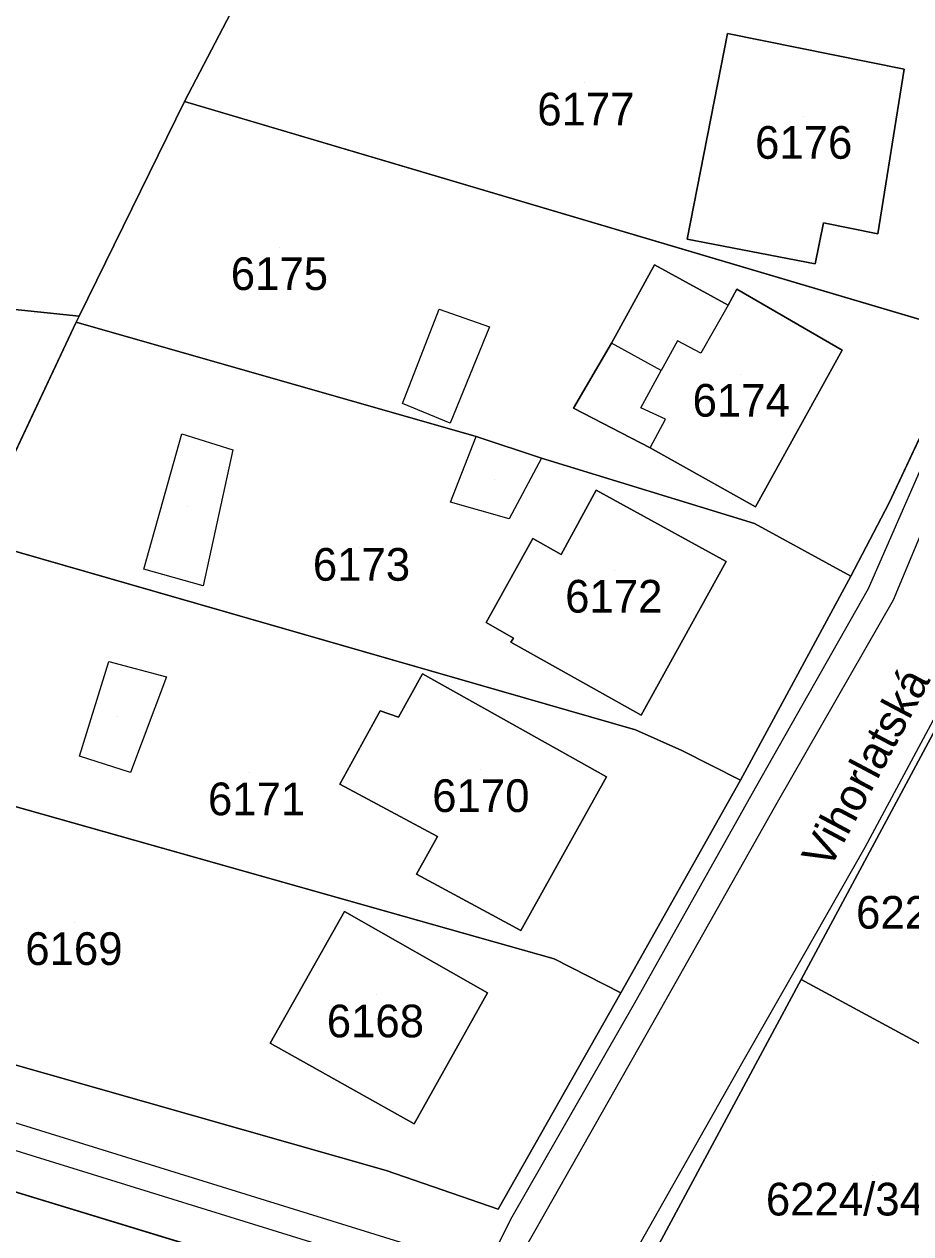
# Model space of a CAD drawing. Extents: x -266199 to -261993, y -1239047 to -1235108.
# Drawn here: x -263873.7 to -263819.5, y -1236261 to -1236187 of the extents above; entities that cross this region are included whole.
import ezdxf

# ---------------------------------------------------------------- set-up
doc = ezdxf.new("R2010")
doc.units = 0
for name, color, linetype in [('body_kn', 7, 'Continuous'), ('kladpar_druhypozemkov', 7, 'Continuous'), ('kladpar_hranice', 7, 'Continuous'), ('kladpar_parcelnecisla', 7, 'Continuous'), ('kladpar_plochy', 7, 'Continuous'), ('popisy', 7, 'Continuous'), ('zappar_hrandruhpozemk', 7, 'Continuous')]:
    doc.layers.add(name, color=color, linetype=linetype)

msp = doc.modelspace()

# ---------------------------------------------------------------- linework, layer by layer
at = {"layer": 'body_kn'}
for p, q in [((-263830.71, -1236187.54), (-263830.71, -1236187.54)), ((-263819.9, -1236189.71), (-263819.9, -1236189.71)), ((-263863.93, -1236191.7), (-263863.93, -1236191.7)), ((-263863.93, -1236191.7), (-263863.93, -1236191.7)), ((-263824.83, -1236199.12), (-263824.83, -1236199.12)), ((-263824.83, -1236199.12), (-263824.83, -1236199.12)), ((-263821.52, -1236199.8), (-263821.52, -1236199.8)), ((-263833.17, -1236200.11), (-263833.17, -1236200.11)), ((-263835.17, -1236201.68), (-263835.17, -1236201.68)), ((-263825.34, -1236201.63), (-263825.34, -1236201.63)), ((-263830.14, -1236203.18), (-263830.14, -1236203.18)), ((-263848.35, -1236204.4), (-263848.35, -1236204.4)), ((-263848.35, -1236204.4), (-263848.35, -1236204.4)), ((-263830.67, -1236204.15), (-263830.67, -1236204.15)), ((-263830.67, -1236204.15), (-263830.67, -1236204.15)), ((-263870.38, -1236204.83), (-263870.38, -1236204.83)), ((-263870.38, -1236204.83), (-263870.38, -1236204.83)), ((-263870.55, -1236205.19), (-263870.55, -1236205.19)), ((-263845.27, -1236205.49), (-263845.27, -1236205.49)), ((-263837.81, -1236206.48), (-263837.81, -1236206.48)), ((-263833.77, -1236206.35), (-263833.77, -1236206.35)), ((-263832.34, -1236207.1), (-263832.34, -1236207.1)), ((-263823.69, -1236206.92), (-263823.69, -1236206.92)), ((-263823.69, -1236206.92), (-263823.69, -1236206.92)), ((-263834.77, -1236208.15), (-263834.77, -1236208.15)), ((-263834.77, -1236208.15), (-263834.77, -1236208.15)), ((-263850.6, -1236210.18), (-263850.6, -1236210.18)), ((-263840.13, -1236210.46), (-263840.13, -1236210.46)), ((-263836.02, -1236210.43), (-263836.02, -1236210.43)), ((-263847.68, -1236211.37), (-263847.68, -1236211.37)), ((-263834.5, -1236211.14), (-263834.5, -1236211.14)), ((-263864.09, -1236212.04), (-263864.09, -1236212.04)), ((-263846.08, -1236212.2), (-263846.08, -1236212.2)), ((-263860.97, -1236213), (-263860.97, -1236213)), ((-263835.44, -1236212.88), (-263835.44, -1236212.88)), ((-263835.44, -1236212.88), (-263835.44, -1236212.88)), ((-263842.08, -1236213.51), (-263842.08, -1236213.51)), ((-263842.08, -1236213.51), (-263842.08, -1236213.51)), ((-263838.74, -1236215.47), (-263838.74, -1236215.47)), ((-263838.74, -1236215.47), (-263838.74, -1236215.47)), ((-263847.66, -1236216.22), (-263847.66, -1236216.22)), ((-263828.99, -1236216.49), (-263828.99, -1236216.49)), ((-263820.83, -1236216.3), (-263820.83, -1236216.3)), ((-263844.07, -1236217.24), (-263844.07, -1236217.24)), ((-263829.06, -1236217.51), (-263829.06, -1236217.51)), ((-263842.61, -1236218.44), (-263842.61, -1236218.44)), ((-263840.89, -1236219.41), (-263840.89, -1236219.41)), ((-263830.79, -1236219.85), (-263830.79, -1236219.85)), ((-263866.42, -1236220.31), (-263866.42, -1236220.31)), ((-263862.79, -1236221.33), (-263862.79, -1236221.33)), ((-263862.79, -1236221.33), (-263862.79, -1236221.33)), ((-263823.17, -1236220.75), (-263823.17, -1236220.75)), ((-263823.17, -1236220.75), (-263823.17, -1236220.75)), ((-263822.09, -1236221.5), (-263822.09, -1236221.5)), ((-263820.57, -1236222.21), (-263820.57, -1236222.21)), ((-263845.48, -1236223.58), (-263845.48, -1236223.58)), ((-263843.96, -1236224.77), (-263843.96, -1236224.77)), ((-263843.8, -1236224.53), (-263843.8, -1236224.53)), ((-263868.56, -1236225.97), (-263868.56, -1236225.97)), ((-263865.03, -1236226.89), (-263865.03, -1236226.89)), ((-263865.03, -1236226.89), (-263865.03, -1236226.89)), ((-263849.36, -1236226.72), (-263849.36, -1236226.72)), ((-263851.96, -1236228.99), (-263851.96, -1236228.99)), ((-263850.83, -1236229.36), (-263850.83, -1236229.36)), ((-263836, -1236229.25), (-263836, -1236229.25)), ((-263836.34, -1236230.15), (-263836.34, -1236230.15)), ((-263870.35, -1236231.75), (-263870.35, -1236231.75)), ((-263833.5, -1236231.4), (-263833.5, -1236231.4)), ((-263867.24, -1236232.76), (-263867.24, -1236232.76)), ((-263838.12, -1236233.01), (-263838.12, -1236233.01)), ((-263838.12, -1236233.01), (-263838.12, -1236233.01)), ((-263829.92, -1236233.22), (-263829.92, -1236233.22)), ((-263829.92, -1236233.22), (-263829.92, -1236233.22)), ((-263854.42, -1236233.47), (-263854.42, -1236233.47)), ((-263829, -1236233.7), (-263829, -1236233.7)), ((-263827.68, -1236234.58), (-263827.68, -1236234.58)), ((-263848.45, -1236236.66), (-263848.45, -1236236.66)), ((-263822.31, -1236237.35), (-263822.31, -1236237.35)), ((-263849.73, -1236238.98), (-263849.73, -1236238.98)), ((-263854.15, -1236241.25), (-263854.15, -1236241.25)), ((-263843.36, -1236242.42), (-263843.36, -1236242.42)), ((-263841.32, -1236244.15), (-263841.32, -1236244.15)), ((-263826.92, -1236245.45), (-263826.92, -1236245.45)), ((-263826.2, -1236245.42), (-263826.2, -1236245.42)), ((-263826.2, -1236245.42), (-263826.2, -1236245.42)), ((-263845.4, -1236246.24), (-263845.4, -1236246.24)), ((-263845.4, -1236246.24), (-263845.4, -1236246.24)), ((-263837.24, -1236246.24), (-263837.24, -1236246.24)), ((-263837.24, -1236246.24), (-263837.24, -1236246.24)), ((-263836.37, -1236246.84), (-263836.37, -1236246.84)), ((-263835.02, -1236247.61), (-263835.02, -1236247.61)), ((-263858.69, -1236249.31), (-263858.69, -1236249.31)), ((-263829.86, -1236250.59), (-263829.86, -1236250.59)), ((-263849.88, -1236254.25), (-263849.88, -1236254.25)), ((-263851.6, -1236257.11), (-263851.6, -1236257.11)), ((-263844.74, -1236259.48), (-263844.74, -1236259.48)), ((-263843.89, -1236259.94), (-263843.89, -1236259.94)), ((-263842.51, -1236260.83), (-263842.51, -1236260.83))]:
    msp.add_line(p, q, dxfattribs=at)
at = {"layer": 'kladpar_druhypozemkov'}
for p, q in [((-263839.45, -1236190.56), (-263839.45, -1236190.56)), ((-263826.08, -1236192.6), (-263826.08, -1236192.6)), ((-263858.1, -1236200.63), (-263858.1, -1236200.63)), ((-263829.9, -1236208.38), (-263829.9, -1236208.38)), ((-263844.95, -1236214.82), (-263844.95, -1236214.82)), ((-263863.73, -1236216.45), (-263863.73, -1236216.45)), ((-263853.23, -1236218.98), (-263853.23, -1236218.98)), ((-263837.61, -1236220.37), (-263837.61, -1236220.37)), ((-263868.04, -1236229.34), (-263868.04, -1236229.34)), ((-263859.96, -1236232.77), (-263859.96, -1236232.77)), ((-263845.8, -1236232.57), (-263845.8, -1236232.57)), ((-263870.68, -1236241.93), (-263870.68, -1236241.93)), ((-263852.21, -1236246.36), (-263852.21, -1236246.36)), ((-263821.85, -1236257.44), (-263821.85, -1236257.44))]:
    msp.add_line(p, q, dxfattribs=at)
at = {"layer": 'kladpar_hranice'}
msp.add_line((-263848.13, -1236266.39), (-263888.69, -1236254.03), dxfattribs=at)
for points in [[(-263863.93, -1236191.7), (-263870.38, -1236204.83), (-263874.89, -1236204.37), (-263895.58, -1236202.24), (-263896.19, -1236183.38), (-263890.42, -1236183.3), (-263880.77, -1236182.92), (-263860.88, -1236185.84), (-263863.93, -1236191.7)], [(-263815.98, -1236186.31), (-263815.36, -1236191.93), (-263815.22, -1236194.48), (-263815.33, -1236201.11), (-263815.97, -1236205.91), (-263863.93, -1236191.7), (-263860.88, -1236185.84), (-263815.98, -1236186.31)], [(-263888.69, -1236254.03), (-263896.71, -1236251.58), (-263896.43, -1236249.03), (-263894.27, -1236247.98), (-263893.65, -1236245.16), (-263889.94, -1236246.19), (-263851.6, -1236257.11), (-263844.74, -1236259.48), (-263837.24, -1236246.24), (-263829.92, -1236233.22), (-263823.17, -1236220.75), (-263820.83, -1236216.3), (-263815.97, -1236205.91), (-263815.33, -1236201.11), (-263815.22, -1236194.48), (-263815.36, -1236191.93), (-263815.98, -1236186.31)], [(-263825.34, -1236201.63), (-263824.83, -1236199.12), (-263821.52, -1236199.8), (-263819.9, -1236189.71), (-263830.71, -1236187.54), (-263833.17, -1236200.11), (-263825.34, -1236201.63)], [(-263824.83, -1236199.12), (-263825.34, -1236201.63), (-263833.17, -1236200.11), (-263830.71, -1236187.54), (-263819.9, -1236189.71), (-263821.52, -1236199.8), (-263824.83, -1236199.12)], [(-263815.97, -1236205.91), (-263820.83, -1236216.3), (-263823.17, -1236220.75), (-263829.06, -1236217.51), (-263842.08, -1236213.51), (-263846.08, -1236212.2), (-263870.55, -1236205.19), (-263870.38, -1236204.83), (-263863.93, -1236191.7), (-263815.97, -1236205.91)], [(-263828.99, -1236216.49), (-263823.69, -1236206.92), (-263830.14, -1236203.18), (-263830.67, -1236204.15), (-263835.17, -1236201.68), (-263837.81, -1236206.48), (-263840.13, -1236210.46), (-263835.44, -1236212.88), (-263828.99, -1236216.49)], [(-263823.69, -1236206.92), (-263828.99, -1236216.49), (-263835.44, -1236212.88), (-263840.13, -1236210.46), (-263837.81, -1236206.48), (-263835.17, -1236201.68), (-263830.67, -1236204.15), (-263830.14, -1236203.18), (-263823.69, -1236206.92)], [(-263870.38, -1236204.83), (-263870.55, -1236205.19), (-263876.82, -1236218.5), (-263883.01, -1236230.95), (-263883.63, -1236232.2), (-263893.89, -1236228.56), (-263894.53, -1236226.95), (-263895.58, -1236202.24), (-263874.89, -1236204.37), (-263870.38, -1236204.83)], [(-263823.17, -1236220.75), (-263829.92, -1236233.22), (-263833.5, -1236231.4), (-263836.34, -1236230.15), (-263876.82, -1236218.5), (-263870.55, -1236205.19), (-263846.08, -1236212.2), (-263842.08, -1236213.51), (-263829.06, -1236217.51), (-263823.17, -1236220.75)], [(-263830.79, -1236219.85), (-263838.74, -1236215.47), (-263840.89, -1236219.41), (-263842.61, -1236218.44), (-263845.48, -1236223.58), (-263843.8, -1236224.53), (-263843.96, -1236224.77), (-263836, -1236229.25), (-263830.79, -1236219.85)], [(-263838.74, -1236215.47), (-263830.79, -1236219.85), (-263836, -1236229.25), (-263843.96, -1236224.77), (-263843.8, -1236224.53), (-263845.48, -1236223.58), (-263842.61, -1236218.44), (-263840.89, -1236219.41), (-263838.74, -1236215.47)], [(-263829.92, -1236233.22), (-263837.24, -1236246.24), (-263841.32, -1236244.15), (-263883.63, -1236232.2), (-263883.01, -1236230.95), (-263876.82, -1236218.5), (-263836.34, -1236230.15), (-263833.5, -1236231.4), (-263829.92, -1236233.22)], [(-263816.18, -1236226.75), (-263826.2, -1236245.42), (-263836.21, -1236264.06), (-263836.94, -1236265.42), (-263845.64, -1236281.4), (-263846.39, -1236282.72), (-263858.77, -1236304.48), (-263870.82, -1236325.69), (-263879.41, -1236340.94), (-263880.17, -1236342.36), (-263887.47, -1236357.31), (-263894.57, -1236375.82), (-263895.21, -1236377.24), (-263901.45, -1236392.27), (-263906.58, -1236407.92), (-263907.02, -1236410.22), (-263910.44, -1236428.05), (-263914.07, -1236446.98), (-263914.43, -1236448.51), (-263918.05, -1236465.54)], [(-263843.36, -1236242.42), (-263838.12, -1236233.01), (-263849.36, -1236226.72), (-263850.83, -1236229.36), (-263851.96, -1236228.99), (-263854.42, -1236233.47), (-263848.45, -1236236.66), (-263849.73, -1236238.98), (-263843.36, -1236242.42)], [(-263838.12, -1236233.01), (-263843.36, -1236242.42), (-263849.73, -1236238.98), (-263848.45, -1236236.66), (-263854.42, -1236233.47), (-263851.96, -1236228.99), (-263850.83, -1236229.36), (-263849.36, -1236226.72), (-263838.12, -1236233.01)], [(-263826.2, -1236245.42), (-263816.18, -1236226.75), (-263804.67, -1236232.36), (-263805.39, -1236233.73), (-263804.66, -1236234.09), (-263807.5, -1236239.34), (-263807.15, -1236239.53), (-263806.91, -1236239.08), (-263801.85, -1236241.81), (-263805.09, -1236247.82), (-263802.45, -1236249.25), (-263803.77, -1236251.72), (-263806.64, -1236256), (-263826.2, -1236245.42)], [(-263837.24, -1236246.24), (-263844.74, -1236259.48), (-263851.6, -1236257.11), (-263889.94, -1236246.19), (-263883.63, -1236232.2), (-263841.32, -1236244.15), (-263837.24, -1236246.24)], [(-263849.88, -1236254.25), (-263845.4, -1236246.24), (-263854.15, -1236241.25), (-263858.69, -1236249.31), (-263849.88, -1236254.25)], [(-263845.4, -1236246.24), (-263849.88, -1236254.25), (-263858.69, -1236249.31), (-263854.15, -1236241.25), (-263845.4, -1236246.24)], [(-263836.21, -1236264.06), (-263826.2, -1236245.42), (-263806.64, -1236256), (-263804.15, -1236257.35), (-263806.58, -1236261.49), (-263807.98, -1236263.87), (-263810.89, -1236262.27), (-263814.21, -1236268.37), (-263819.18, -1236265.67), (-263818.87, -1236265.09), (-263819.28, -1236264.87), (-263822.7, -1236271.16), (-263826.54, -1236269), (-263826.88, -1236269.78), (-263836.21, -1236264.06)], [(-263898.96, -1236266.08), (-263888.69, -1236254.03), (-263848.13, -1236266.39), (-263861.58, -1236275.36)]]:
    msp.add_lwpolyline(points, dxfattribs=at)
at = {"layer": 'kladpar_plochy'}
for p, q in [((-263863.93, -1236191.7), (-263860.88, -1236185.84)), ((-263830.71, -1236187.54), (-263833.17, -1236200.11)), ((-263819.9, -1236189.71), (-263830.71, -1236187.54)), ((-263821.52, -1236199.8), (-263819.9, -1236189.71)), ((-263870.38, -1236204.83), (-263863.93, -1236191.7)), ((-263863.93, -1236191.7), (-263815.97, -1236205.91)), ((-263815.97, -1236205.91), (-263863.93, -1236191.7)), ((-263825.34, -1236201.63), (-263824.83, -1236199.12)), ((-263824.83, -1236199.12), (-263821.52, -1236199.8)), ((-263833.17, -1236200.11), (-263825.34, -1236201.63)), ((-263835.17, -1236201.68), (-263837.81, -1236206.48)), ((-263830.67, -1236204.15), (-263835.17, -1236201.68)), ((-263830.14, -1236203.18), (-263830.67, -1236204.15)), ((-263823.69, -1236206.92), (-263830.14, -1236203.18)), ((-263870.55, -1236205.19), (-263870.38, -1236204.83)), ((-263876.82, -1236218.5), (-263870.55, -1236205.19)), ((-263846.08, -1236212.2), (-263870.55, -1236205.19)), ((-263870.55, -1236205.19), (-263846.08, -1236212.2)), ((-263837.81, -1236206.48), (-263840.13, -1236210.46)), ((-263815.97, -1236205.91), (-263820.83, -1236216.3)), ((-263828.99, -1236216.49), (-263823.69, -1236206.92)), ((-263840.13, -1236210.46), (-263835.44, -1236212.88)), ((-263842.08, -1236213.51), (-263846.08, -1236212.2)), ((-263846.08, -1236212.2), (-263842.08, -1236213.51)), ((-263835.44, -1236212.88), (-263828.99, -1236216.49)), ((-263829.06, -1236217.51), (-263842.08, -1236213.51)), ((-263842.08, -1236213.51), (-263829.06, -1236217.51)), ((-263838.74, -1236215.47), (-263840.89, -1236219.41)), ((-263830.79, -1236219.85), (-263838.74, -1236215.47)), ((-263820.83, -1236216.3), (-263823.17, -1236220.75)), ((-263823.17, -1236220.75), (-263829.06, -1236217.51)), ((-263829.06, -1236217.51), (-263823.17, -1236220.75)), ((-263842.61, -1236218.44), (-263845.48, -1236223.58)), ((-263840.89, -1236219.41), (-263842.61, -1236218.44)), ((-263876.82, -1236218.5), (-263836.34, -1236230.15)), ((-263836.34, -1236230.15), (-263876.82, -1236218.5)), ((-263836, -1236229.25), (-263830.79, -1236219.85)), ((-263823.17, -1236220.75), (-263829.92, -1236233.22)), ((-263845.48, -1236223.58), (-263843.8, -1236224.53)), ((-263843.8, -1236224.53), (-263843.96, -1236224.77)), ((-263843.96, -1236224.77), (-263836, -1236229.25)), ((-263849.36, -1236226.72), (-263850.83, -1236229.36)), ((-263838.12, -1236233.01), (-263849.36, -1236226.72)), ((-263851.96, -1236228.99), (-263854.42, -1236233.47)), ((-263850.83, -1236229.36), (-263851.96, -1236228.99)), ((-263836.34, -1236230.15), (-263833.5, -1236231.4)), ((-263833.5, -1236231.4), (-263836.34, -1236230.15)), ((-263833.5, -1236231.4), (-263829.92, -1236233.22)), ((-263829.92, -1236233.22), (-263833.5, -1236231.4)), ((-263883.63, -1236232.2), (-263841.32, -1236244.15)), ((-263841.32, -1236244.15), (-263883.63, -1236232.2)), ((-263843.36, -1236242.42), (-263838.12, -1236233.01)), ((-263829.92, -1236233.22), (-263837.24, -1236246.24)), ((-263854.42, -1236233.47), (-263848.45, -1236236.66)), ((-263848.45, -1236236.66), (-263849.73, -1236238.98)), ((-263849.73, -1236238.98), (-263843.36, -1236242.42)), ((-263854.15, -1236241.25), (-263858.69, -1236249.31)), ((-263845.4, -1236246.24), (-263854.15, -1236241.25)), ((-263841.32, -1236244.15), (-263837.24, -1236246.24)), ((-263837.24, -1236246.24), (-263841.32, -1236244.15)), ((-263851.6, -1236257.11), (-263889.94, -1236246.19)), ((-263849.88, -1236254.25), (-263845.4, -1236246.24)), ((-263837.24, -1236246.24), (-263844.74, -1236259.48)), ((-263858.69, -1236249.31), (-263849.88, -1236254.25)), ((-263888.69, -1236254.03), (-263848.13, -1236266.39)), ((-263844.74, -1236259.48), (-263851.6, -1236257.11))]:
    msp.add_line(p, q, dxfattribs=at)
for points in [[(-263863.93, -1236191.7), (-263870.38, -1236204.83), (-263874.89, -1236204.37), (-263895.58, -1236202.24), (-263896.19, -1236183.38), (-263890.42, -1236183.3), (-263880.77, -1236182.92), (-263860.88, -1236185.84)], [(-263824.83, -1236199.12), (-263825.34, -1236201.63), (-263833.17, -1236200.11), (-263830.71, -1236187.54), (-263819.9, -1236189.71), (-263821.52, -1236199.8)], [(-263823.69, -1236206.92), (-263828.99, -1236216.49), (-263835.44, -1236212.88), (-263840.13, -1236210.46), (-263837.81, -1236206.48), (-263835.17, -1236201.68), (-263830.67, -1236204.15), (-263830.14, -1236203.18)], [(-263870.38, -1236204.83), (-263870.55, -1236205.19), (-263876.82, -1236218.5), (-263883.01, -1236230.95), (-263883.63, -1236232.2), (-263893.89, -1236228.56), (-263894.53, -1236226.95), (-263895.58, -1236202.24), (-263874.89, -1236204.37)], [(-263838.74, -1236215.47), (-263830.79, -1236219.85), (-263836, -1236229.25), (-263843.96, -1236224.77), (-263843.8, -1236224.53), (-263845.48, -1236223.58), (-263842.61, -1236218.44), (-263840.89, -1236219.41)], [(-263838.12, -1236233.01), (-263843.36, -1236242.42), (-263849.73, -1236238.98), (-263848.45, -1236236.66), (-263854.42, -1236233.47), (-263851.96, -1236228.99), (-263850.83, -1236229.36), (-263849.36, -1236226.72)], [(-263826.2, -1236245.42), (-263816.18, -1236226.75), (-263804.67, -1236232.36), (-263805.39, -1236233.73), (-263804.66, -1236234.09), (-263807.5, -1236239.34), (-263807.15, -1236239.53), (-263806.91, -1236239.08), (-263801.85, -1236241.81), (-263805.09, -1236247.82), (-263802.45, -1236249.25), (-263803.77, -1236251.72), (-263806.64, -1236256)], [(-263845.4, -1236246.24), (-263849.88, -1236254.25), (-263858.69, -1236249.31), (-263854.15, -1236241.25)], [(-263836.21, -1236264.06), (-263826.2, -1236245.42), (-263806.64, -1236256), (-263804.15, -1236257.35), (-263806.58, -1236261.49), (-263807.98, -1236263.87), (-263810.89, -1236262.27), (-263814.21, -1236268.37), (-263819.18, -1236265.67), (-263818.87, -1236265.09), (-263819.28, -1236264.87), (-263822.7, -1236271.16), (-263826.54, -1236269), (-263826.88, -1236269.78)]]:
    msp.add_lwpolyline(points, close=True, dxfattribs=at)
for points in [[(-263927.69, -1236363.44), (-263911.78, -1236355.63), (-263903.06, -1236351.45), (-263896.29, -1236346.52), (-263893.16, -1236343.87), (-263880.68, -1236322.64), (-263871.47, -1236307.22), (-263862.53, -1236292.01), (-263855.41, -1236279.39), (-263848.13, -1236266.39), (-263888.69, -1236254.03), (-263896.71, -1236251.58), (-263896.43, -1236249.03), (-263894.27, -1236247.98), (-263893.65, -1236245.16), (-263889.94, -1236246.19), (-263851.6, -1236257.11), (-263844.74, -1236259.48), (-263837.24, -1236246.24), (-263829.92, -1236233.22), (-263823.17, -1236220.75), (-263820.83, -1236216.3), (-263815.97, -1236205.91)], [(-263816.18, -1236226.75), (-263826.2, -1236245.42), (-263836.21, -1236264.06), (-263836.94, -1236265.42), (-263845.64, -1236281.4), (-263846.39, -1236282.72), (-263858.77, -1236304.48), (-263870.82, -1236325.69), (-263879.41, -1236340.94), (-263880.17, -1236342.36), (-263887.47, -1236357.31), (-263894.57, -1236375.82), (-263895.21, -1236377.24), (-263901.45, -1236392.27), (-263906.58, -1236407.92), (-263907.02, -1236410.22), (-263910.44, -1236428.05), (-263914.07, -1236446.98), (-263914.43, -1236448.51), (-263918.05, -1236465.54)]]:
    msp.add_lwpolyline(points, dxfattribs=at)
at = {"layer": 'zappar_hrandruhpozemk'}
for p, q in [((-263848.35, -1236204.4), (-263845.27, -1236205.49)), ((-263830.67, -1236204.15), (-263832.34, -1236207.1)), ((-263845.27, -1236205.49), (-263847.68, -1236211.37)), ((-263834.77, -1236208.15), (-263837.81, -1236206.48)), ((-263836.02, -1236210.43), (-263834.77, -1236208.15)), ((-263847.66, -1236216.22), (-263846.08, -1236212.2)), ((-263860.97, -1236213), (-263862.79, -1236221.33)), ((-263868.56, -1236225.97), (-263865.03, -1236226.89)), ((-263836.37, -1236246.84), (-263829, -1236233.7)), ((-263827.68, -1236234.58), (-263835.02, -1236247.61)), ((-263894.27, -1236247.98), (-263845.48, -1236263.1)), ((-263896.43, -1236249.03), (-263846.01, -1236264.62))]:
    msp.add_line(p, q, dxfattribs=at)
for points in [[(-263847.68, -1236211.37), (-263850.6, -1236210.18), (-263848.35, -1236204.4)], [(-263832.34, -1236207.1), (-263833.77, -1236206.35), (-263834.77, -1236208.15)], [(-263829, -1236233.7), (-263822.09, -1236221.5), (-263817.2, -1236210.35), (-263816.74, -1236208.94), (-263815.97, -1236205.91)], [(-263814.43, -1236206.46), (-263815.29, -1236209.56), (-263820.57, -1236222.21), (-263827.68, -1236234.58)], [(-263835.44, -1236212.88), (-263834.5, -1236211.14), (-263836.02, -1236210.43)], [(-263862.79, -1236221.33), (-263866.42, -1236220.31), (-263864.09, -1236212.04), (-263860.97, -1236213)], [(-263842.08, -1236213.51), (-263844.07, -1236217.24), (-263847.66, -1236216.22)], [(-263815.6, -1236224.84), (-263822.31, -1236237.35), (-263826.92, -1236245.45), (-263829.86, -1236250.59), (-263837.15, -1236263.49), (-263837.87, -1236264.84)], [(-263865.03, -1236226.89), (-263867.24, -1236232.76), (-263870.35, -1236231.75), (-263868.56, -1236225.97)], [(-263845.48, -1236263.1), (-263843.89, -1236259.94), (-263836.37, -1236246.84)], [(-263835.02, -1236247.61), (-263842.51, -1236260.83), (-263846.23, -1236267.34)]]:
    msp.add_lwpolyline(points, dxfattribs=at)

# ---------------------------------------------------------------- texts
at = {"layer": 'kladpar_parcelnecisla'}
for s, p in [('6177', (-263842.346, -1236193.16)), ('6176', (-263829.023, -1236195.2)), ('6175', (-263861.098, -1236203.23)), ('6174', (-263832.843, -1236210.98)), ('6173', (-263856.076, -1236221.02)), ('6172', (-263840.64, -1236222.97)), ('6170', (-263848.775, -1236235.17)), ('6171', (-263862.494, -1236235.37)), ('6224/365', (-263822.843, -1236242.31)), ('6169', (-263873.67, -1236244.53)), ('6168', (-263855.224, -1236248.96)), ('6224/348', (-263828.361, -1236259.86))]:
    msp.add_text(s, height=2, dxfattribs=at).set_placement(p)
at = {"layer": 'popisy'}
msp.add_text('Vihorlatská', height=2, rotation=62, dxfattribs=at).set_placement((-263824.481, -1236238.768))

doc.saveas('drawing.dxf')
